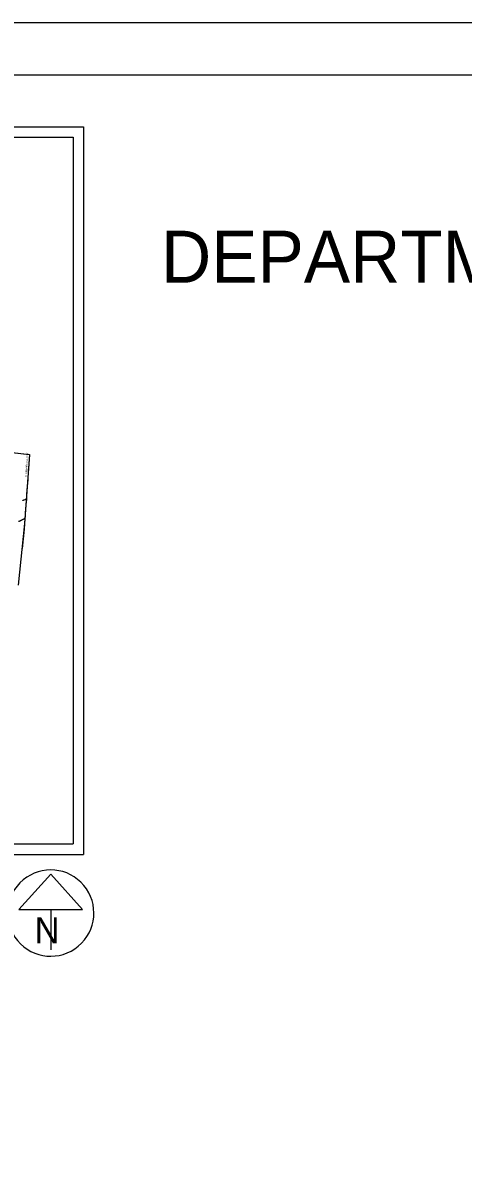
# Model space of a CAD drawing. Extents: x 0 to 34, y 0 to 22.
# Drawn here: x 8.42 to 12.66, y 11 to 22 of the extents above; entities that cross this region are included whole.
import ezdxf

# ---------------------------------------------------------------- set-up
doc = ezdxf.new("R2010")
doc.units = 0
for name, color, linetype in [('GM_X_County', 7, 'Continuous'), ('GM_X_County_Text', 7, 'Continuous'), ('GM_X_State_Route', 7, 'Continuous'), ('GM_X_US_Route', 7, 'Continuous'), ('SC_Scratch1', 7, 'Continuous'), ('SH_Border', 7, 'Continuous'), ('SH_Cut_Line', 7, 'Continuous'), ('SH_Data', 7, 'Continuous'), ('SH_Text', 7, 'Continuous')]:
    doc.layers.add(name, color=color, linetype=linetype)

msp = doc.modelspace()

# ---------------------------------------------------------------- linework, layer by layer
at = {"layer": 'GM_X_County'}
msp.add_lwpolyline([(8.341, 17.863), (8.48, 17.848), (8.475, 17.755), (8.474, 17.747), (8.469, 17.692), (8.463, 17.603), (8.458, 17.541), (8.452, 17.464), (8.45, 17.416), (8.446, 17.362), (8.44, 17.282), (8.438, 17.266), (8.438, 17.262), (8.437, 17.25), (8.435, 17.233), (8.432, 17.182), (8.428, 17.129), (8.409, 16.942)], dxfattribs=at)
at = {"layer": 'GM_X_State_Route'}
msp.add_line((8.435, 17.233), (8.437, 17.235), dxfattribs=at)
msp.add_lwpolyline([(8.375, 17.203), (8.376, 17.204), (8.379, 17.205), (8.384, 17.207), (8.387, 17.209), (8.39, 17.21), (8.393, 17.211), (8.395, 17.212), (8.398, 17.213), (8.4, 17.214), (8.402, 17.215), (8.403, 17.216), (8.407, 17.217), (8.41, 17.219), (8.413, 17.221), (8.418, 17.224), (8.421, 17.226), (8.425, 17.228), (8.428, 17.229), (8.431, 17.231), (8.433, 17.232), (8.435, 17.233)], dxfattribs=at)
at = {"layer": 'GM_X_US_Route'}
msp.add_lwpolyline([(8.415, 17.406), (8.416, 17.407), (8.417, 17.407), (8.418, 17.408), (8.418, 17.408), (8.419, 17.408), (8.421, 17.409), (8.422, 17.409), (8.423, 17.41), (8.43, 17.412), (8.437, 17.415), (8.438, 17.415), (8.439, 17.415), (8.44, 17.415), (8.441, 17.416), (8.442, 17.416), (8.442, 17.416), (8.443, 17.416), (8.444, 17.416), (8.445, 17.416), (8.446, 17.416), (8.449, 17.416), (8.45, 17.416)], dxfattribs=at)
at = {"layer": 'SC_Scratch1'}
msp.add_lwpolyline([(8.226, 17.875), (8.48, 17.848), (8.432, 17.182), (8.371, 16.591)], dxfattribs=at)
at = {"layer": 'SH_Border'}
msp.add_lwpolyline([(1.5, 21.5), (33.5, 21.5), (33.5, 0.5), (1.5, 0.5)], close=True, dxfattribs=at)
msp.add_lwpolyline([(32, 0.5), (1.5, 0.5), (1.5, 21.5), (32, 21.5)], dxfattribs=at)
at = {"layer": 'SH_Cut_Line'}
msp.add_lwpolyline([(0, 0), (34, 0), (34, 22), (0, 22)], close=True, dxfattribs=at)
at = {"layer": 'SH_Data'}
for p, q in [((2, 21), (9, 21)), ((2.1, 20.9), (8.9, 20.9)), ((8.9, 20.9), (8.9, 14.1)), ((9, 21), (9, 14)), ((2.1, 14.1), (8.9, 14.1)), ((2, 14), (9, 14)), ((8.685, 13.809), (8.377, 13.468)), ((8.992, 13.468), (8.685, 13.809)), ((8.377, 13.468), (8.992, 13.468)), ((8.685, 13.468), (8.685, 13.081)), ((8.685, 13.435), (8.685, 13.435)), ((8.685, 13.435), (8.685, 13.435))]:
    msp.add_line(p, q, dxfattribs=at)
msp.add_arc((8.685, 13.435), 0.415, 129.7798, 129.7633, dxfattribs=at)

# ---------------------------------------------------------------- texts
at = {"layer": 'GM_X_County_Text'}
msp.add_text('CHAMPAIGN COUNTY', height=0.01607, rotation=85.8612, dxfattribs=at).set_placement((8.453, 17.63))
at = {"layer": 'SH_Data'}
msp.add_text('N', height=0.25, dxfattribs=at).set_placement((8.529, 13.144))
at = {"layer": 'SH_Text'}
msp.add_text('DEPARTMENT OF TRANSPORTATION', height=0.5, dxfattribs=at).set_placement((9.747, 19.5))

doc.saveas('drawing.dxf')
